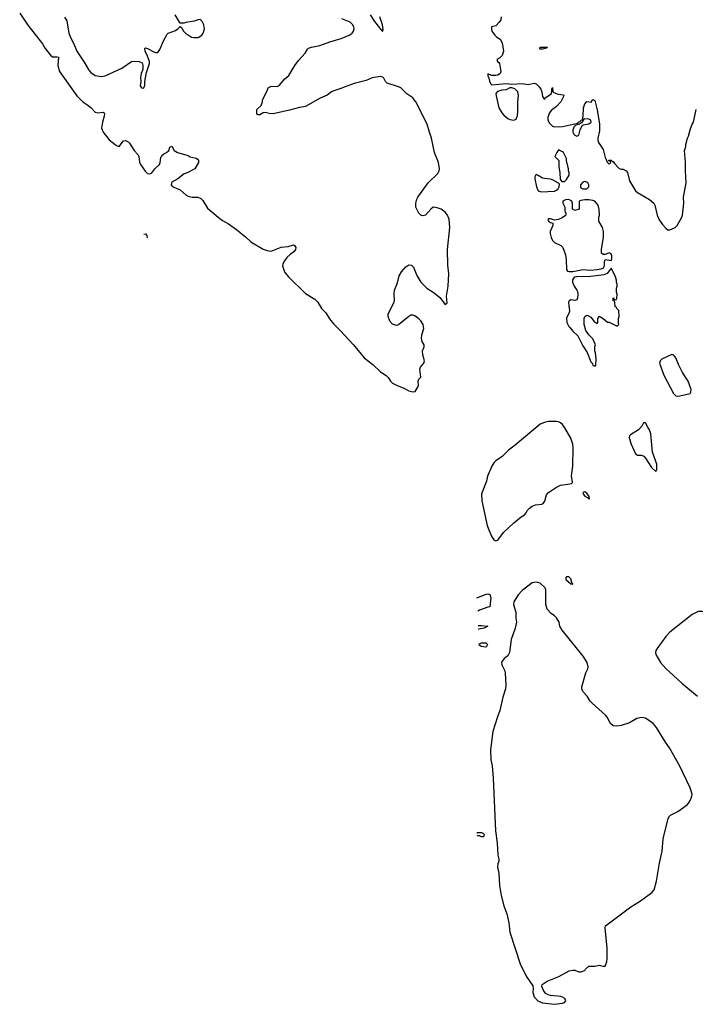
# Model space of a CAD drawing. Header units: inches. Extents: x 1834610 to 2027685, y 642842 to 774116.
# Tile 352 of 632: x 1980086 to 1986761, y 666955 to 676682. Entities that reach past the tile are written whole.
import ezdxf

# ---------------------------------------------------------------- set-up
doc = ezdxf.new("R2010")
doc.units = ezdxf.units.IN
doc.header["$MEASUREMENT"] = 0
doc.layers.add('B9686', color=7, linetype='Continuous')
doc.layers.add('B9687', color=7, linetype='Continuous')

msp = doc.modelspace()

# ---------------------------------------------------------------- linework, layer by layer
at = {"layer": 'B9686', "color": 5}
for points, elevation in [([(1984863.1, 670000), (1984859.9, 669990), (1984830, 669856.4), (1984805.9, 669794.1), (1984761.3, 669650), (1984737.6, 669470), (1984741.6, 669370), (1984753.8, 669310), (1984765.5, 669190), (1984786.4, 668670), (1984803, 668550), (1984809.3, 668429.3), (1984819, 668390), (1984819.4, 668370), (1984810, 668343.6), (1984806.7, 668310), (1984818.4, 668250), (1984826.7, 668130), (1984842.3, 668030), (1984870, 667928.7), (1984899.8, 667850), (1984918.7, 667758.7), (1984930, 667667.4), (1985030, 667353.2), (1985090, 667232.4), (1985156.2, 667136.2), (1985160.1, 667110), (1985157.5, 667070), (1985169.6, 667029.6), (1985205.6, 666990), (1985250.4, 666970), (1985370, 666954.7), (1985450, 666966.9), (1985467.3, 666972.7), (1985481.1, 666990), (1985470.6, 667010.6), (1985450, 667025.5), (1985431.6, 667031.6), (1985330, 667042), (1985308.2, 667048.2), (1985283, 667063), (1985265, 667085), (1985246, 667130), (1985249.6, 667150.4), (1985296.9, 667183.1), (1985411.7, 667228.3), (1985513.8, 667286.2), (1985552.4, 667292.4), (1985570.4, 667290.4), (1985610, 667274), (1985630, 667274), (1985668.7, 667290), (1985677.2, 667302.8), (1985710, 667331.3), (1985770, 667332), (1985810, 667341), (1985850, 667331), (1985870, 667331.3), (1985886.9, 667373.1), (1985891.7, 667408.3), (1985888.9, 667510), (1985869.2, 667710), (1985872.3, 667730), (1986123.7, 667916.3), (1986208.5, 667970), (1986314.3, 668045.7), (1986336.4, 668063.6), (1986354.1, 668085.9), (1986376.6, 668170), (1986406.4, 668350), (1986432.9, 668467.1), (1986445.2, 668590), (1986492.3, 668790), (1986505.9, 668814.1), (1986516.6, 668823.4), (1986590, 668859.8), (1986684.4, 668930), (1986701.6, 668950), (1986717.9, 668982.1), (1986727.7, 669010), (1986729, 669030), (1986710, 669094), (1986610, 669307.4), (1986504.9, 669490), (1986465.4, 669545.4), (1986377, 669690), (1986343.7, 669730), (1986270, 669780.9), (1986230, 669788.3), (1986181.9, 669778.1), (1986110, 669735.8), (1986030, 669709.4), (1985981.5, 669701.5), (1985950, 669705.7), (1985924.2, 669730), (1985891.2, 669790), (1985874.7, 669810), (1985742.4, 669930), (1985723.6, 669950), (1985692.3, 670000)], 180), ([(1984601.5, 668644.5), (1984608.9, 668651.1), (1984650, 668651.3), (1984670, 668642), (1984676, 668630), (1984670, 668608.7), (1984650, 668608.7)], 160), ([(1984650, 668608.7), (1984630, 668618), (1984610, 668618), (1984604.6, 668620.7)], 160)]:
    msp.add_lwpolyline(points, dxfattribs=dict(at, elevation=elevation))
at = {"layer": 'B9687', "color": 5}
for points, elevation in [([(1980085.7, 676745.7), (1980166.1, 676626.1), (1980310, 676443.5), (1980337.2, 676397.2), (1980390.8, 676330.8), (1980410, 676313.4), (1980454.8, 676314.8), (1980470.6, 676310.6), (1980462.5, 676230), (1980478.8, 676170), (1980650, 675928.3), (1980709.1, 675870), (1980750, 675845.2), (1980790, 675813.2), (1980830, 675768.9), (1980862.2, 675762.2), (1980910, 675768.7), (1980920, 675760), (1980923.2, 675750), (1980920.1, 675730), (1980902.5, 675670), (1980893.7, 675610), (1980911.5, 675570), (1980970, 675495.4), (1981030, 675447.2), (1981050, 675434.3), (1981069.6, 675430.4), (1981110, 675483.7), (1981130, 675489.1), (1981156.6, 675476.6), (1981170, 675463.6), (1981215.6, 675390), (1981252.5, 675350), (1981262.2, 675330), (1981270, 675273.4), (1981278.4, 675250), (1981324.8, 675184.8), (1981350, 675162.3), (1981370, 675158.9), (1981389.9, 675170.1), (1981422, 675210), (1981466.4, 675250), (1981474.8, 675270), (1981481.2, 675318.8), (1981490, 675339.1), (1981510, 675358), (1981535.3, 675370), (1981558, 675390), (1981570, 675422), (1981588.4, 675431.6), (1981612, 675390), (1981644.7, 675370), (1981750, 675338.8), (1981768.6, 675328.6), (1981830, 675313), (1981843.8, 675303.8), (1981853, 675290), (1981852.2, 675270), (1981814.8, 675210), (1981741, 675170), (1981710, 675158.7), (1981647, 675110), (1981590, 675075.6), (1981584.4, 675070), (1981582, 675050), (1981590, 675040.3), (1981607.3, 675027.3), (1981670, 675001.8), (1981728.3, 674950), (1981750, 674936.8), (1981790, 674928), (1981847, 674927), (1981876.7, 674916.7), (1981896.7, 674896.7), (1981940.9, 674820.9), (1982047.8, 674730), (1982090, 674697.9), (1982150, 674664.1), (1982228.4, 674608.4), (1982317, 674537), (1982370, 674487.7), (1982490, 674414.6), (1982530, 674400.5), (1982570, 674395.9), (1982670, 674433.2), (1982738.9, 674441.1), (1982790, 674456.3), (1982801, 674450), (1982813, 674430), (1982810.4, 674410), (1982794.4, 674390), (1982756.6, 674363.4), (1982726.4, 674333.6), (1982700.9, 674299.1), (1982687, 674270), (1982683.8, 674250), (1982694.4, 674210), (1982705.9, 674185.9), (1982740.1, 674140.1), (1982910, 673977.3), (1983002, 673922), (1983030.1, 673890.1), (1983069.3, 673830), (1983110, 673784.7), (1983147.4, 673727.4), (1983190, 673673.5), (1983252.5, 673612.5), (1983383, 673470), (1983490, 673342), (1983575.8, 673275.8), (1983650, 673203.2), (1983707.7, 673167.7), (1983727, 673147), (1983750.3, 673110), (1983770.4, 673090), (1983807.7, 673070), (1983882, 673042), (1983930, 673014), (1983970, 673004.9), (1983994, 673010), (1984022, 673058), (1984025.2, 673070), (1984022, 673110), (1984028, 673130), (1984048.7, 673151.3), (1984040.9, 673230), (1984046, 673250), (1984079, 673290), (1984085.2, 673310), (1984069.6, 673369.6), (1984066.6, 673410), (1984081.2, 673450), (1984081.2, 673470), (1984063, 673503), (1984056.6, 673536.6), (1984060.5, 673570), (1984080.4, 673630), (1984071.1, 673670), (1984050, 673707), (1984030, 673727.3), (1983990, 673756.2), (1983970, 673764.2), (1983950, 673761.3), (1983930, 673749.7), (1983830, 673667), (1983810, 673662), (1983790, 673666.6), (1983770, 673675.1), (1983743, 673703), (1983727, 673750), (1983727.5, 673772.5), (1983732, 673790), (1983784.5, 673890), (1983789.4, 673910), (1983786, 673970), (1983789.2, 674010), (1983818.6, 674081.4), (1983834.5, 674150), (1983857, 674190), (1983900.6, 674239.4), (1983930, 674260.4), (1983956.2, 674256.2), (1983976.5, 674236.5), (1984010, 674156), (1984050.5, 674090), (1984108, 674030), (1984182.5, 673982.5), (1984237.5, 673937.5), (1984290, 673867.7), (1984310, 673884.7), (1984303.5, 673950), (1984317.8, 674050), (1984325.3, 674170), (1984316.6, 674256.6), (1984311.6, 674410), (1984335, 674630), (1984328.1, 674710), (1984313.2, 674750), (1984290, 674781.8), (1984250, 674810.8), (1984210, 674824.2), (1984170, 674829.4), (1984146.8, 674810), (1984096, 674750), (1984070, 674742.7), (1984049.5, 674749.5), (1984030, 674769), (1983999.7, 674830), (1983998.4, 674870), (1984008.2, 674910), (1984019.8, 674930), (1984121.7, 675070), (1984217.1, 675162.9), (1984230.5, 675189.5), (1984232.8, 675210), (1984224.1, 675270), (1984183.8, 675370), (1984156.1, 675510), (1984133.9, 675570), (1984112.4, 675650), (1984001.5, 675870), (1983970, 675909.1), (1983910, 675948.3), (1983850, 676007.1), (1983830, 676019.2), (1983715.6, 676055.6), (1983699.8, 676070), (1983684.8, 676104.8), (1983675.3, 676115.3), (1983650, 676120.8), (1983570, 676107.4), (1983510, 676080.4), (1983390, 676049.8), (1983300.2, 676019.8), (1983259.1, 676000.9), (1983190, 675980.4), (1983168.2, 675970), (1983123.4, 675936.6), (1983053.5, 675906.5), (1982910, 675823.7), (1982850, 675814), (1982752.5, 675787.5), (1982590, 675752.7), (1982550, 675754), (1982510, 675764), (1982490, 675762), (1982456.9, 675743.1), (1982442, 675742), (1982428, 675750), (1982430, 675794), (1982470, 675834), (1982486, 675870), (1982486, 675890), (1982528.9, 675971.1), (1982542, 676010), (1982570, 676026), (1982630, 676022.8), (1982650, 676031.3), (1982704.1, 676095.9), (1982744, 676130), (1982804, 676230), (1982840.1, 676279.9), (1982907.5, 676352.5), (1982929.4, 676390), (1982940.5, 676399.5), (1982968, 676412), (1983052.9, 676427.1), (1983150, 676462.8), (1983263.1, 676496.9), (1983341.2, 676530), (1983372.3, 676550), (1983385.1, 676570), (1983391.1, 676590), (1983388, 676610), (1983375.2, 676635.2), (1983350, 676656.9), (1983269, 676690)], 180), ([(1980530, 676706.4), (1980550.2, 676670), (1980571, 676550), (1980590, 676499.5), (1980622, 676442), (1980648.9, 676370), (1980723.5, 676263.5), (1980770, 676182.4), (1980790, 676161.3), (1980832.1, 676132.1), (1980890, 676121.3), (1980930, 676125.7), (1981096.5, 676203.5), (1981190, 676268), (1981230, 676273.4), (1981267.5, 676267.5), (1981294.4, 676254.4), (1981302.8, 676230), (1981302, 676190), (1981286.4, 676150), (1981278, 676110), (1981282, 676070), (1981277.3, 676030), (1981288.8, 676008.8), (1981310, 676006), (1981323.7, 676030), (1981322.7, 676070), (1981338.6, 676161.4), (1981369.4, 676250), (1981367.3, 676270), (1981350, 676321.2), (1981326.3, 676370), (1981323.3, 676396.7), (1981330, 676402.8), (1981350, 676398.7), (1981410, 676364.2), (1981430, 676356.4), (1981450, 676357.3), (1981470, 676386), (1981507.7, 676472.3), (1981542.5, 676537.5), (1981552.3, 676547.7), (1981625.6, 676574.4), (1981648, 676590), (1981670, 676614), (1981683.6, 676603.6), (1981704.7, 676570), (1981724.7, 676550), (1981784.7, 676510), (1981810, 676504.9), (1981850, 676507.3), (1981885.2, 676530), (1981899.5, 676550), (1981911.5, 676590), (1981905.1, 676630), (1981890, 676664), (1981870, 676682.9), (1981850, 676680.7), (1981810, 676666.6), (1981726.4, 676653.6), (1981710, 676646), (1981670, 676646), (1981621.2, 676730)], 220), ([(1983547, 676730), (1983590, 676664.4), (1983642.3, 676602.3), (1983650, 676587.3), (1983662, 676582), (1983670, 676566), (1983675.5, 676584.5), (1983669.4, 676630), (1983645.6, 676710)], 180), ([(1984843.8, 676710), (1984838.3, 676681.7), (1984824.2, 676655.8), (1984790, 676622), (1984746.8, 676610), (1984746.8, 676590), (1984752, 676570), (1984778.8, 676530), (1984801, 676510), (1984834, 676490), (1984851.8, 676451.8), (1984866.4, 676370), (1984852.8, 676327.2), (1984830, 676304), (1984801, 676290), (1984806, 676270), (1984819.9, 676259.9), (1984827.5, 676247.5), (1984841, 676170), (1984832, 676150), (1984810, 676135.3), (1984788.9, 676128.9), (1984748.9, 676128.9), (1984710, 676146), (1984710, 676124.7), (1984718, 676118), (1984726.3, 676073.7), (1984737.1, 676050), (1984750, 676039.5), (1984890.7, 676050.7), (1984950, 676046), (1985050, 676050.8), (1985110, 676040.7), (1985170, 676053.4), (1985190, 676048.2), (1985219.7, 676019.7), (1985234.3, 675994.3), (1985243.7, 675970), (1985250, 675922), (1985270, 675892), (1985275.1, 675904.9), (1985337.2, 675950), (1985344, 675970), (1985342, 675998), (1985350, 676012), (1985352.8, 675972.8), (1985362.4, 675962.4), (1985406.6, 675946.6), (1985459.2, 675939.2), (1985462.4, 675930), (1985431.3, 675870), (1985390, 675823.4), (1985336.1, 675783.9), (1985319.3, 675760.7), (1985302.7, 675717.3), (1985303, 675690), (1985319, 675659), (1985349.5, 675629.5), (1985370, 675623.1), (1985450, 675627.5), (1985600.4, 675659.6), (1985605.1, 675670), (1985624.2, 675675.8), (1985630, 675690.4), (1985646.3, 675693.7), (1985652.9, 675727.1), (1985655.1, 675810), (1985670, 675851.3), (1985690, 675872), (1985733.6, 675866.4), (1985750, 675892), (1985770, 675882), (1985792.1, 675792.1), (1985814.7, 675650), (1985815.4, 675584.6), (1985797.3, 675510), (1985798.8, 675490), (1985806, 675470), (1985850, 675398), (1985870, 675322), (1985882, 675302), (1985890, 675274), (1985910, 675254), (1985926, 675270), (1985922, 675282), (1985906, 675286), (1985906, 675290), (1985910, 675294), (1985930, 675294), (1985942, 675282), (1985950, 675282), (1985962, 675262), (1986010, 675211.3), (1986030, 675204.7), (1986050, 675204.7), (1986078, 675190), (1986090.6, 675170.6), (1986110.7, 675090), (1986170, 674991), (1986190, 674974.8), (1986310, 674906), (1986350.6, 674870.6), (1986362.8, 674850), (1986384.9, 674750), (1986404.7, 674704.7), (1986437.1, 674657.1), (1986470, 674621), (1986490, 674607.3), (1986510, 674606), (1986562.7, 674630), (1986582.7, 674650), (1986629.2, 674730), (1986635.1, 674750), (1986649.3, 674870), (1986646, 674930), (1986669.4, 675070), (1986662.7, 675190), (1986665.2, 675270), (1986655.3, 675390), (1986668.7, 675430), (1986669, 675450), (1986684, 675510), (1986694, 675530), (1986710, 675594), (1986728.7, 675650), (1986742, 675670), (1986770, 675794)], 180), ([(1981312.6, 674561.7), (1981330, 674566), (1981342.8, 674550), (1981344.7, 674530), (1981343.3, 674528)], 160), ([(1985692.3, 670000), (1985690, 670003.7), (1985650, 670044.5), (1985640.9, 670070), (1985639.8, 670090), (1985680.4, 670230), (1985699.3, 670270), (1985702.4, 670290), (1985692.8, 670330), (1985654.5, 670394.5), (1985445.6, 670650), (1985422.5, 670690), (1985414.6, 670730), (1985390, 670771.1), (1985370, 670792.9), (1985336.1, 670816.1), (1985298.9, 670858.9), (1985285.7, 670905.7), (1985283.4, 671050), (1985277.8, 671070), (1985230, 671114), (1985190, 671126.4), (1985150, 671118), (1985050, 671042.9), (1985010, 671000.7), (1984969.5, 670930.5), (1984965, 670905), (1984987.3, 670830), (1984987.9, 670767.9), (1984994.8, 670730), (1984982.8, 670670), (1984942, 670558), (1984926.7, 670430), (1984910, 670397.2), (1984871.3, 670370), (1984846.9, 670333.1), (1984848, 670310), (1984875.6, 670255.6), (1984881.9, 670230), (1984888.1, 670108.1), (1984885.4, 670070), (1984863.1, 670000)], 180), ([(1984601.3, 670971.2), (1984693.6, 671006.4), (1984710, 671010.8), (1984730, 671004), (1984739.6, 670970), (1984730, 670882), (1984710, 670879), (1984630, 670849), (1984611.1, 670839.6)], 160), ([(1988461.5, 670000), (1988446.6, 670010), (1988103.4, 670223.4), (1987914.1, 670354.1), (1987390, 670670.4), (1987228.3, 670730), (1986870, 670829.5), (1986830, 670835.7), (1986790, 670833.8), (1986730, 670806.9), (1986509.5, 670630.5), (1986470, 670586.9), (1986383.1, 670470), (1986372.3, 670450), (1986367.3, 670427.3), (1986372.2, 670410), (1986417, 670330), (1986470, 670271.4), (1986627.9, 670127.9), (1986781.9, 670000)], 180), ([(1984615.7, 670696.4), (1984650, 670697.3), (1984710.7, 670690), (1984674, 670670), (1984620.7, 670659.3), (1984616.9, 670658.2)], 160), ([(1984621.7, 670511.7), (1984650, 670524.7), (1984690, 670526.8), (1984706.8, 670510), (1984698.8, 670490), (1984690, 670484.5)], 160), ([(1984690, 670484.5), (1984646, 670490), (1984621.8, 670507.3)], 160)]:
    msp.add_lwpolyline(points, dxfattribs=dict(at, elevation=elevation))
at = {"layer": 'B9687', "color": 5, "elevation": 180}
for points in [[(1985250, 676389.5), (1985226, 676390), (1985228, 676410), (1985302, 676410), (1985290, 676402)], [(1984950, 676009.6), (1984930, 676007), (1984892.3, 675987.7), (1984850, 675985.6), (1984807.2, 675972.8), (1984790, 675951.5), (1984792.6, 675930), (1984821, 675810), (1984850, 675763.2), (1984870, 675737.5), (1984910, 675705.5), (1984930, 675697), (1984969.4, 675690.6), (1984990, 675700.7), (1985003.7, 675736.3), (1985008.7, 675771.3), (1985008.7, 675871.3), (1985014.3, 675934.3), (1985008, 675970), (1984977.7, 675997.7)], [(1985670, 675703.7), (1985659.6, 675700.4), (1985637.5, 675662.5), (1985618, 675650), (1985580.3, 675639.7), (1985561.1, 675618.9), (1985549.5, 675590), (1985551, 675570), (1985560.6, 675550), (1985570, 675539.7), (1985590, 675530.2), (1985610, 675542), (1985624.7, 675595.3), (1985644.2, 675635.8), (1985656.1, 675643.9), (1985710, 675652), (1985732.8, 675670), (1985729.3, 675690), (1985710, 675700.5)], [(1985410, 675395.3), (1985392, 675370), (1985374, 675330), (1985412, 675290), (1985411.3, 675230), (1985422.8, 675170), (1985424.7, 675104.7), (1985442, 675082), (1985470, 675084.7), (1985490, 675102), (1985514.6, 675145.4), (1985515.3, 675170), (1985508.9, 675188.9), (1985508.4, 675208.4), (1985488, 675290), (1985488, 675310), (1985458, 675370), (1985450, 675378)], [(1985190, 675153.6), (1985184, 675150), (1985175.8, 675130), (1985176, 675110), (1985193.2, 675030), (1985210, 674992.2), (1985238, 674982), (1985370, 674989.1), (1985390, 674997.3), (1985405.2, 675010), (1985415.3, 675030), (1985418, 675058), (1985408.4, 675068.4), (1985357.2, 675097.2), (1985330, 675107.3), (1985270, 675111.5), (1985250, 675116.9), (1985210, 675143.6)], [(1985670, 675082), (1985650, 675075.3), (1985626.8, 675050), (1985626, 675030), (1985630, 675022), (1985650, 675011.3), (1985690, 675012), (1985708, 675030), (1985708, 675050), (1985698, 675070), (1985690, 675078)], [(1985510, 674905.2), (1985478, 674902), (1985452, 674890), (1985452, 674870), (1985471.1, 674831.1), (1985472.7, 674792.7), (1985482, 674770), (1985482, 674750), (1985476.9, 674743.1), (1985439.8, 674720.2), (1985407.3, 674707.3), (1985370, 674702), (1985330, 674715.3), (1985310, 674715.3), (1985304.7, 674710), (1985312, 674690), (1985330, 674678), (1985354, 674670), (1985354, 674650), (1985328.4, 674590), (1985327, 674570), (1985337.4, 674530), (1985350, 674502), (1985370, 674479.1), (1985432, 674450), (1985450.7, 674430.7), (1985478, 674358), (1985486, 674310), (1985490, 674214), (1985498.8, 674198.8), (1985513.4, 674193.4), (1985550, 674193.7), (1985650, 674212.7), (1985730, 674208.9), (1985790, 674212.7), (1985830, 674219.5), (1985851.3, 674228.7), (1985862.9, 674250), (1985863.7, 674290), (1985870, 674312), (1985930, 674302), (1985936.5, 674323.5), (1985937.2, 674350), (1985928.9, 674368.9), (1985910, 674378), (1985870, 674362), (1985850, 674362), (1985835.3, 674375.3), (1985834.6, 674414.6), (1985855.3, 674530), (1985855.3, 674590), (1985842.7, 674630), (1985809.2, 674690), (1985808, 674730), (1985815.3, 674750), (1985812.9, 674807.1), (1985802, 674850), (1985770, 674888), (1985750, 674895.3), (1985710, 674902), (1985670, 674902), (1985630, 674895.3), (1985614, 674890), (1985614, 674810), (1985570, 674798), (1985548.4, 674808.4), (1985548.7, 674870), (1985542, 674890)], [(1985930, 674226), (1985922, 674210), (1985910, 674202), (1985890, 674174), (1985858, 674162), (1985730, 674143.5), (1985590, 674143.1), (1985563.2, 674136.8), (1985548.3, 674111.7), (1985548, 674088), (1985563.1, 674050), (1985590.5, 674010), (1985595.6, 673995.6), (1985600.5, 673970), (1985597.3, 673930), (1985590, 673915.3), (1985570.9, 673909.1), (1985530, 673915.1), (1985516.1, 673903.9), (1985509.1, 673890.9), (1985510, 673852), (1985517.4, 673810), (1985513.3, 673786.7), (1985490, 673738), (1985491.3, 673690), (1985511, 673650), (1985522, 673642), (1985550, 673604), (1985599.7, 673559.7), (1985650, 673460.5), (1985694.2, 673394.2), (1985730, 673301), (1985743.8, 673283.8), (1985750, 673266), (1985763.6, 673263.6), (1985770, 673254), (1985778, 673270), (1985782, 673330), (1985775.3, 673390), (1985768.7, 673410), (1985768.7, 673450), (1985775.3, 673470), (1985750, 673528), (1985709.4, 673569.4), (1985681.2, 673610), (1985664, 673670), (1985662, 673730), (1985668.9, 673751.1), (1985690, 673762), (1985699.6, 673759.6), (1985730, 673742), (1985761, 673701), (1985790, 673682), (1985798, 673690), (1985798, 673730), (1985810, 673754), (1985850.9, 673730.9), (1985892.7, 673692.7), (1985910, 673692), (1985990, 673654), (1986006, 673670), (1986002, 673682), (1986002, 673730), (1986008, 673750), (1986006, 673810), (1985986, 673830), (1985982, 673842), (1985970, 673846), (1985967.3, 673887.3), (1985962, 673902), (1985950, 673906), (1985948.4, 673911.6), (1985950, 673934), (1985958, 673918), (1985970, 673914), (1985982, 673918), (1985986, 673930), (1985988, 673970), (1985982, 673990), (1985982, 674030), (1985988.7, 674050), (1985988.4, 674068.4), (1985982, 674090), (1985982, 674110), (1985968.7, 674150)], [(1986530, 673375.2), (1986430, 673327.4), (1986413.6, 673310), (1986407.2, 673290), (1986450.3, 673170), (1986547.3, 672987.3), (1986570, 672967.4), (1986590, 672962.6), (1986610, 672964.9), (1986709.7, 672990.3), (1986718.5, 673001.5), (1986720.8, 673030), (1986689.8, 673109.8), (1986635.5, 673195.5), (1986595.4, 673275.4), (1986570, 673341.1), (1986550, 673368.7)], [(1985310, 672712.8), (1985270, 672703.4), (1985230, 672686.3), (1984982, 672478), (1984916.1, 672430), (1984854.3, 672365.7), (1984790, 672322.7), (1984770, 672304.7), (1984750, 672272.6), (1984708.2, 672171.8), (1984696.8, 672123.2), (1984654.7, 672014.7), (1984649.2, 671990), (1984652.3, 671930), (1984705.9, 671685.9), (1984720.5, 671640.5), (1984750, 671571.3), (1984770, 671543.2), (1984790, 671532.8), (1984810, 671541.5), (1984865.4, 671614.6), (1984968.7, 671711.2), (1985040.6, 671770), (1985073.3, 671790), (1985089.9, 671810), (1985103.4, 671836.6), (1985123.5, 671856.5), (1985150, 671875.1), (1985182.9, 671890), (1985243.5, 671896.5), (1985258, 671902), (1985274.6, 671925.4), (1985290, 671988.2), (1985309.9, 672010.1), (1985390, 672062.4), (1985430, 672082), (1985522.9, 672097.1), (1985538.9, 672101.1), (1985549, 672110), (1985536.4, 672176.4), (1985550.3, 672270), (1985555.1, 672455.1), (1985551.5, 672490), (1985530, 672547.6), (1985472.7, 672650), (1985450, 672681.4), (1985430, 672698.4), (1985410, 672708.1), (1985390.9, 672710.9)], [(1986270, 672698), (1986250, 672698), (1986233.4, 672666.6), (1986198.8, 672630), (1986119.8, 672580.2), (1986110.7, 672569.3), (1986108.5, 672550), (1986127.1, 672490), (1986170, 672392.4), (1986190, 672378.3), (1986230, 672380.2), (1986251.2, 672371.2), (1986270.2, 672350.2), (1986330, 672257.1), (1986370, 672218), (1986381.2, 672238.8), (1986382, 672290), (1986339.3, 672410), (1986322.7, 672590), (1986309.4, 672629.4), (1986294, 672650)], [(1985670, 672017), (1985651.3, 672010), (1985656.3, 671990), (1985670, 671974), (1985699.5, 671959.5), (1985710, 671948.2), (1985718, 671950), (1985713.2, 671953.2), (1985713.6, 671970), (1985690, 672004.5)], [(1985510, 671178.9), (1985490, 671176.9), (1985483.1, 671170), (1985481.3, 671150), (1985530, 671109.2), (1985550, 671104.9), (1985552.1, 671110), (1985542, 671122), (1985530, 671157.6)]]:
    msp.add_lwpolyline(points, close=True, dxfattribs=at)

doc.saveas('drawing.dxf')
